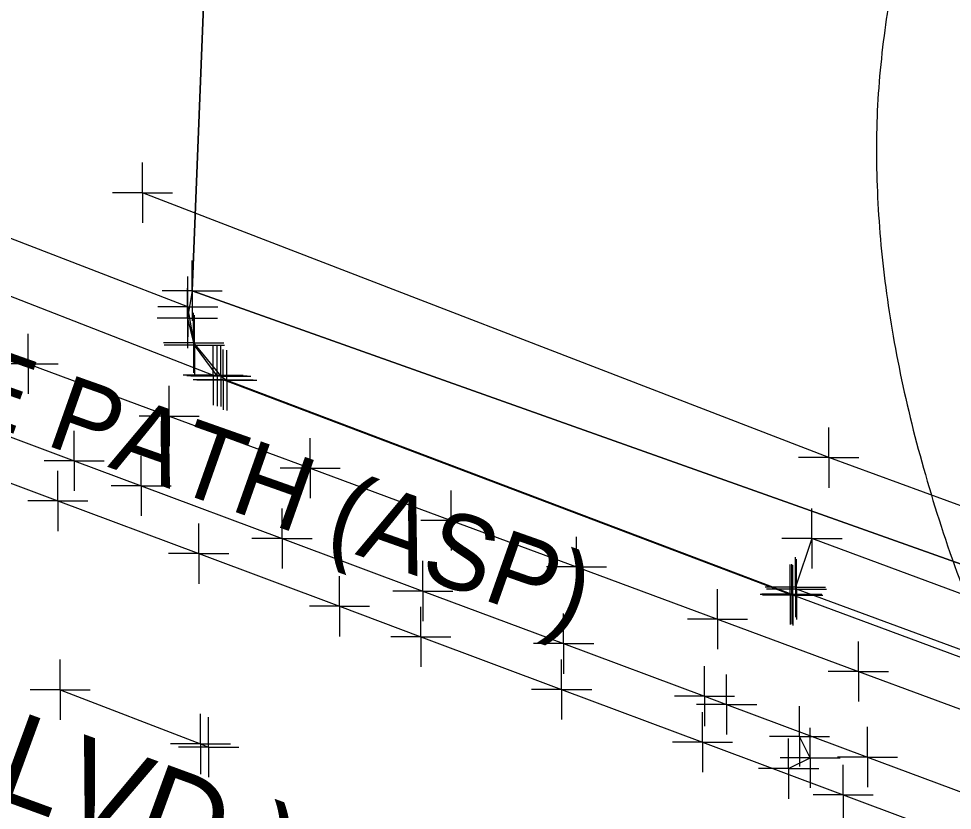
# Model space of a CAD drawing. Extents: x 0 to 1944463, y 0 to 420651.
# Drawn here: x 1942517.6 to 1942579.7, y 417948.2 to 418000.9 of the extents above; entities that cross this region are included whole.
import ezdxf

# ---------------------------------------------------------------- set-up
doc = ezdxf.new("R2010")
doc.units = 0
for name, color, linetype in [('SUR - DRG - Storm Sewer Text', 7, 'Continuous'), ('SUR - DTM - Breaklines', 7, 'Continuous'), ('SUR - DTM - Breaklines - Points - Locators', 7, 'Continuous'), ('SUR - NON-TRAN - Buildings', 7, 'Continuous'), ('SUR - TR-CTRL - Pavement Marking', 7, 'Continuous'), ('SUR - TR-CTRL - Pavement Marking - Points - Locators', 7, 'Continuous'), ('SUR - TRAN - Features', 7, 'Continuous'), ('SUR - TRAN - Features - Points - Locators', 7, 'Continuous'), ('SUR - TRAN - Features Text', 7, 'Continuous'), ('SUR - TRAN - Roads Text', 7, 'Continuous')]:
    doc.layers.add(name, color=color, linetype=linetype)

msp = doc.modelspace()

# ---------------------------------------------------------------- linework, layer by layer
at = {"layer": 'SUR - DRG - Storm Sewer Text'}
for points in [[(1942601.333, 418079.02), (1942615.68, 418060.645), (1942563.459, 418001.216), (1942583.001, 417956.498)], [(1942357.559, 417966.027), (1942368.767, 417953.915), (1942538.563, 417912.178), (1942553.384, 417877.57)]]:
    msp.add_open_spline(points, degree=2, dxfattribs=at)
at = {"layer": 'SUR - DTM - Breaklines'}
for points in [[(1942568.888, 417962.565), (1942531.16, 417976.853)], [(1942594.859, 417957.351), (1942593.262, 417955.622), (1942591.478, 417955), (1942590.18, 417955.231), (1942569.311, 417962.911)]]:
    msp.add_lwpolyline(points, dxfattribs=at)
at = {"layer": 'SUR - DTM - Breaklines - Points - Locators'}
for p, q in [((1942531.16, 417976.853), (1942531.16, 417978.853)), ((1942531.16, 417976.853), (1942529.16, 417976.853)), ((1942531.16, 417976.853), (1942533.16, 417976.853)), ((1942531.16, 417976.853), (1942531.16, 417974.853)), ((1942568.888, 417962.565), (1942568.888, 417964.565)), ((1942569.311, 417962.911), (1942569.311, 417964.911)), ((1942569.311, 417962.911), (1942567.311, 417962.911)), ((1942569.311, 417962.911), (1942571.311, 417962.911)), ((1942569.311, 417962.911), (1942569.311, 417960.911)), ((1942568.888, 417962.565), (1942566.888, 417962.565)), ((1942568.888, 417962.565), (1942570.888, 417962.565)), ((1942568.888, 417962.565), (1942568.888, 417960.565))]:
    msp.add_line(p, q, dxfattribs=at)
at = {"layer": 'SUR - NON-TRAN - Buildings'}
for points in [[(1942529.105, 417982.77), (1942585.954, 417962.573), (1942590.939, 418021.987), (1942530.809, 418025.751)], [(1942529.105, 417982.77), (1942530.809, 418025.751), (1942590.939, 418021.987), (1942585.954, 417962.573)]]:
    msp.add_lwpolyline(points, close=True, dxfattribs=at)
at = {"layer": 'SUR - TR-CTRL - Pavement Marking'}
for points in [[(1942485.279, 417990.101), (1942494.657, 417986.628), (1942504.034, 417983.154), (1942513.411, 417979.68), (1942518.191, 417977.91), (1942527.569, 417974.436), (1942536.946, 417970.962), (1942546.323, 417967.489), (1942554.67, 417964.397), (1942564.047, 417960.923), (1942573.424, 417957.449), (1942582.801, 417953.976), (1942592.179, 417950.502), (1942601.037, 417947.221), (1942610.315, 417943.49), (1942615.474, 417941.416), (1942622.201, 417939.05), (1942629.459, 417936.739), (1942645.587, 417933.58)], [(1942482.703, 417982.8), (1942492.069, 417979.296), (1942501.436, 417975.793), (1942510.802, 417972.29), (1942520.168, 417968.786), (1942529.534, 417965.283), (1942538.9, 417961.779), (1942544.318, 417959.753), (1942553.684, 417956.25), (1942563.05, 417952.746), (1942572.416, 417949.243), (1942581.783, 417945.74), (1942591.149, 417942.236), (1942600.515, 417938.733), (1942609.881, 417935.229), (1942617.641, 417932.327)], [(1942520.325, 417956.233), (1942529.65, 417952.622), (1942530.196, 417952.41)], [(1942568.788, 417950.983), (1942570.219, 417951.699), (1942569.503, 417953.129)]]:
    msp.add_lwpolyline(points, dxfattribs=at)
at = {"layer": 'SUR - TR-CTRL - Pavement Marking - Points - Locators'}
for p, q in [((1942518.191, 417977.91), (1942518.191, 417979.91)), ((1942518.191, 417977.91), (1942516.191, 417977.91)), ((1942518.191, 417977.91), (1942520.191, 417977.91)), ((1942518.191, 417977.91), (1942518.191, 417975.91)), ((1942527.569, 417974.436), (1942527.569, 417976.436)), ((1942527.569, 417974.436), (1942525.569, 417974.436)), ((1942527.569, 417974.436), (1942529.569, 417974.436)), ((1942527.569, 417974.436), (1942527.569, 417972.436)), ((1942536.946, 417970.962), (1942536.946, 417972.962)), ((1942520.168, 417968.786), (1942520.168, 417970.786)), ((1942536.946, 417970.962), (1942534.946, 417970.962)), ((1942536.946, 417970.962), (1942538.946, 417970.962)), ((1942536.946, 417970.962), (1942536.946, 417968.962)), ((1942546.323, 417967.489), (1942546.323, 417969.489)), ((1942520.168, 417968.786), (1942518.168, 417968.786)), ((1942520.168, 417968.786), (1942522.168, 417968.786)), ((1942520.168, 417968.786), (1942520.168, 417966.786)), ((1942529.534, 417965.283), (1942529.534, 417967.283)), ((1942546.323, 417967.489), (1942544.323, 417967.489)), ((1942546.323, 417967.489), (1942548.323, 417967.489)), ((1942546.323, 417967.489), (1942546.323, 417965.489)), ((1942554.67, 417964.397), (1942554.67, 417966.397)), ((1942529.534, 417965.283), (1942527.534, 417965.283)), ((1942529.534, 417965.283), (1942531.534, 417965.283)), ((1942529.534, 417965.283), (1942529.534, 417963.283)), ((1942554.67, 417964.397), (1942552.67, 417964.397)), ((1942554.67, 417964.397), (1942556.67, 417964.397)), ((1942554.67, 417964.397), (1942554.67, 417962.397)), ((1942538.9, 417961.779), (1942538.9, 417963.779)), ((1942564.047, 417960.923), (1942564.047, 417962.923)), ((1942538.9, 417961.779), (1942536.9, 417961.779)), ((1942538.9, 417961.779), (1942540.9, 417961.779)), ((1942538.9, 417961.779), (1942538.9, 417959.779)), ((1942544.318, 417959.753), (1942544.318, 417961.753)), ((1942564.047, 417960.923), (1942562.047, 417960.923)), ((1942564.047, 417960.923), (1942566.047, 417960.923)), ((1942564.047, 417960.923), (1942564.047, 417958.923)), ((1942544.318, 417959.753), (1942542.318, 417959.753)), ((1942544.318, 417959.753), (1942546.318, 417959.753)), ((1942544.318, 417959.753), (1942544.318, 417957.753)), ((1942573.424, 417957.449), (1942573.424, 417959.449)), ((1942553.684, 417956.25), (1942553.684, 417958.25)), ((1942520.325, 417956.233), (1942520.325, 417958.233)), ((1942573.424, 417957.449), (1942571.424, 417957.449)), ((1942573.424, 417957.449), (1942575.424, 417957.449)), ((1942573.424, 417957.449), (1942573.424, 417955.449)), ((1942520.325, 417956.233), (1942518.325, 417956.233)), ((1942520.325, 417956.233), (1942522.325, 417956.233)), ((1942520.325, 417956.233), (1942520.325, 417954.233)), ((1942553.684, 417956.25), (1942551.684, 417956.25)), ((1942553.684, 417956.25), (1942555.684, 417956.25)), ((1942553.684, 417956.25), (1942553.684, 417954.25)), ((1942529.65, 417952.622), (1942529.65, 417954.622)), ((1942563.05, 417952.746), (1942563.05, 417954.746)), ((1942569.503, 417953.129), (1942569.503, 417955.129)), ((1942530.196, 417952.41), (1942530.196, 417954.41)), ((1942570.219, 417951.699), (1942570.219, 417953.699)), ((1942563.05, 417952.746), (1942561.05, 417952.746)), ((1942563.05, 417952.746), (1942565.05, 417952.746)), ((1942563.05, 417952.746), (1942563.05, 417950.746)), ((1942569.503, 417953.129), (1942567.503, 417953.129)), ((1942568.788, 417950.983), (1942568.788, 417952.983)), ((1942569.503, 417953.129), (1942571.503, 417953.129)), ((1942569.503, 417953.129), (1942569.503, 417951.129)), ((1942529.65, 417952.622), (1942527.65, 417952.622)), ((1942530.196, 417952.41), (1942528.196, 417952.41)), ((1942529.65, 417952.622), (1942531.65, 417952.622)), ((1942529.65, 417952.622), (1942529.65, 417950.622)), ((1942530.196, 417952.41), (1942532.196, 417952.41)), ((1942530.196, 417952.41), (1942530.196, 417950.41)), ((1942570.219, 417951.699), (1942568.219, 417951.699)), ((1942570.219, 417951.699), (1942572.219, 417951.699)), ((1942570.219, 417951.699), (1942570.219, 417949.699)), ((1942568.788, 417950.983), (1942566.788, 417950.983)), ((1942568.788, 417950.983), (1942570.788, 417950.983)), ((1942568.788, 417950.983), (1942568.788, 417948.983)), ((1942572.416, 417949.243), (1942572.416, 417951.243)), ((1942572.416, 417949.243), (1942570.416, 417949.243)), ((1942572.416, 417949.243), (1942574.416, 417949.243)), ((1942572.416, 417949.243), (1942572.416, 417947.243))]:
    msp.add_line(p, q, dxfattribs=at)
at = {"layer": 'SUR - TRAN - Features'}
for points in [[(1942530.755, 417977.1), (1942529.248, 417979.142), (1942528.811, 417981.707), (1942511.558, 417988.338), (1942492.365, 417995.474), (1942491.369, 417994.159), (1942490.153, 417993.262), (1942488.668, 417992.905), (1942510.229, 417985.049), (1942530.494, 417977.149)], [(1942681.17, 417959.383), (1942673.903, 417952.428), (1942663.948, 417947.512), (1942659.162, 417946.199), (1942648.806, 417945.321), (1942636.691, 417947.474), (1942596.65, 417962.462), (1942571.454, 417971.669), (1942525.793, 417989.287)], [(1942483.783, 417985.447), (1942493.151, 417981.949), (1942502.52, 417978.452), (1942511.888, 417974.954), (1942521.256, 417971.456), (1942525.712, 417969.792), (1942535.08, 417966.294), (1942544.449, 417962.796), (1942553.817, 417959.299), (1942563.185, 417955.801), (1942564.66, 417955.25), (1942574.028, 417951.752), (1942583.397, 417948.254), (1942592.765, 417944.756), (1942602.133, 417941.259), (1942611.501, 417937.761), (1942618.469, 417935.159)], [(1942529.105, 417982.77), (1942528.779, 417980.947), (1942529.197, 417979.298), (1942531.002, 417977.078), (1942531.407, 417976.811), (1942568.995, 417962.583)], [(1942594.674, 417957.256), (1942570.338, 417966.29), (1942569.236, 417963.048)], [(1942595.339, 417956.983), (1942593.69, 417955.16), (1942591.336, 417954.477), (1942590.013, 417954.764), (1942569.057, 417962.512)]]:
    msp.add_lwpolyline(points, dxfattribs=at)
at = {"layer": 'SUR - TRAN - Features - Points - Locators'}
for p, q in [((1942525.793, 417989.287), (1942525.793, 417991.287)), ((1942525.793, 417989.287), (1942523.793, 417989.287)), ((1942525.793, 417989.287), (1942527.793, 417989.287)), ((1942525.793, 417989.287), (1942525.793, 417987.287)), ((1942529.105, 417982.77), (1942529.105, 417984.77)), ((1942528.811, 417981.707), (1942528.811, 417983.707)), ((1942529.105, 417982.77), (1942527.105, 417982.77)), ((1942528.779, 417980.947), (1942528.779, 417982.947)), ((1942529.105, 417982.77), (1942531.105, 417982.77)), ((1942529.105, 417982.77), (1942529.105, 417980.77)), ((1942528.811, 417981.707), (1942526.811, 417981.707)), ((1942528.811, 417981.707), (1942530.811, 417981.707)), ((1942528.811, 417981.707), (1942528.811, 417979.707)), ((1942529.197, 417979.298), (1942529.197, 417981.298)), ((1942528.779, 417980.947), (1942526.779, 417980.947)), ((1942528.779, 417980.947), (1942530.779, 417980.947)), ((1942528.779, 417980.947), (1942528.779, 417978.947)), ((1942529.248, 417979.142), (1942529.248, 417981.142)), ((1942529.197, 417979.298), (1942527.197, 417979.298)), ((1942529.248, 417979.142), (1942527.248, 417979.142)), ((1942529.197, 417979.298), (1942531.197, 417979.298)), ((1942529.197, 417979.298), (1942529.197, 417977.298)), ((1942529.248, 417979.142), (1942531.248, 417979.142)), ((1942529.248, 417979.142), (1942529.248, 417977.142)), ((1942530.494, 417977.149), (1942530.494, 417979.149)), ((1942530.755, 417977.1), (1942530.755, 417979.1)), ((1942531.002, 417977.078), (1942531.002, 417979.078)), ((1942531.407, 417976.811), (1942531.407, 417978.811)), ((1942530.494, 417977.149), (1942528.494, 417977.149)), ((1942530.755, 417977.1), (1942528.755, 417977.1)), ((1942531.002, 417977.078), (1942529.002, 417977.078)), ((1942530.494, 417977.149), (1942532.494, 417977.149)), ((1942530.494, 417977.149), (1942530.494, 417975.149)), ((1942530.755, 417977.1), (1942532.755, 417977.1)), ((1942530.755, 417977.1), (1942530.755, 417975.1)), ((1942531.002, 417977.078), (1942533.002, 417977.078)), ((1942531.002, 417977.078), (1942531.002, 417975.078)), ((1942531.407, 417976.811), (1942529.407, 417976.811)), ((1942531.407, 417976.811), (1942533.407, 417976.811)), ((1942531.407, 417976.811), (1942531.407, 417974.811)), ((1942521.256, 417971.456), (1942521.256, 417973.456)), ((1942571.454, 417971.669), (1942571.454, 417973.669)), ((1942521.256, 417971.456), (1942519.256, 417971.456)), ((1942521.256, 417971.456), (1942523.256, 417971.456)), ((1942521.256, 417971.456), (1942521.256, 417969.456)), ((1942525.712, 417969.792), (1942525.712, 417971.792)), ((1942571.454, 417971.669), (1942569.454, 417971.669)), ((1942571.454, 417971.669), (1942573.454, 417971.669)), ((1942571.454, 417971.669), (1942571.454, 417969.669)), ((1942525.712, 417969.792), (1942523.712, 417969.792)), ((1942525.712, 417969.792), (1942527.712, 417969.792)), ((1942525.712, 417969.792), (1942525.712, 417967.792)), ((1942535.08, 417966.294), (1942535.08, 417968.294)), ((1942570.338, 417966.29), (1942570.338, 417968.29)), ((1942535.08, 417966.294), (1942533.08, 417966.294)), ((1942535.08, 417966.294), (1942537.08, 417966.294)), ((1942535.08, 417966.294), (1942535.08, 417964.294)), ((1942570.338, 417966.29), (1942568.338, 417966.29)), ((1942570.338, 417966.29), (1942572.338, 417966.29)), ((1942570.338, 417966.29), (1942570.338, 417964.29)), ((1942544.449, 417962.796), (1942544.449, 417964.796)), ((1942568.995, 417962.583), (1942568.995, 417964.583)), ((1942569.057, 417962.512), (1942569.057, 417964.512)), ((1942569.236, 417963.048), (1942569.236, 417965.048)), ((1942544.449, 417962.796), (1942542.449, 417962.796)), ((1942544.449, 417962.796), (1942546.449, 417962.796)), ((1942544.449, 417962.796), (1942544.449, 417960.796)), ((1942569.236, 417963.048), (1942567.236, 417963.048)), ((1942569.236, 417963.048), (1942571.236, 417963.048)), ((1942569.236, 417963.048), (1942569.236, 417961.048)), ((1942568.995, 417962.583), (1942566.995, 417962.583)), ((1942569.057, 417962.512), (1942567.057, 417962.512)), ((1942568.995, 417962.583), (1942570.995, 417962.583)), ((1942568.995, 417962.583), (1942568.995, 417960.583)), ((1942569.057, 417962.512), (1942571.057, 417962.512)), ((1942569.057, 417962.512), (1942569.057, 417960.512)), ((1942553.817, 417959.299), (1942553.817, 417961.299)), ((1942553.817, 417959.299), (1942551.817, 417959.299)), ((1942553.817, 417959.299), (1942555.817, 417959.299)), ((1942553.817, 417959.299), (1942553.817, 417957.299)), ((1942563.185, 417955.801), (1942563.185, 417957.801)), ((1942564.66, 417955.25), (1942564.66, 417957.25)), ((1942563.185, 417955.801), (1942561.185, 417955.801)), ((1942563.185, 417955.801), (1942565.185, 417955.801)), ((1942563.185, 417955.801), (1942563.185, 417953.801)), ((1942564.66, 417955.25), (1942562.66, 417955.25)), ((1942564.66, 417955.25), (1942566.66, 417955.25)), ((1942564.66, 417955.25), (1942564.66, 417953.25)), ((1942574.028, 417951.752), (1942574.028, 417953.752)), ((1942574.028, 417951.752), (1942572.028, 417951.752)), ((1942574.028, 417951.752), (1942576.028, 417951.752)), ((1942574.028, 417951.752), (1942574.028, 417949.752))]:
    msp.add_line(p, q, dxfattribs=at)

# ---------------------------------------------------------------- texts
at = {"layer": 'SUR - TRAN - Features Text'}
msp.add_text('BIKE PATH (ASP)', height=4.99999, rotation=340.54914, dxfattribs=at).set_placement((1942503.11, 417978.242))
at = {"layer": 'SUR - TRAN - Roads Text'}
msp.add_text('SR-2 (US-41) (HILLSBORO BLVD.) (ASP.)', height=5.99999, rotation=339.91269, dxfattribs=at).set_placement((1942415.123, 417985.936))

doc.saveas('drawing.dxf')
